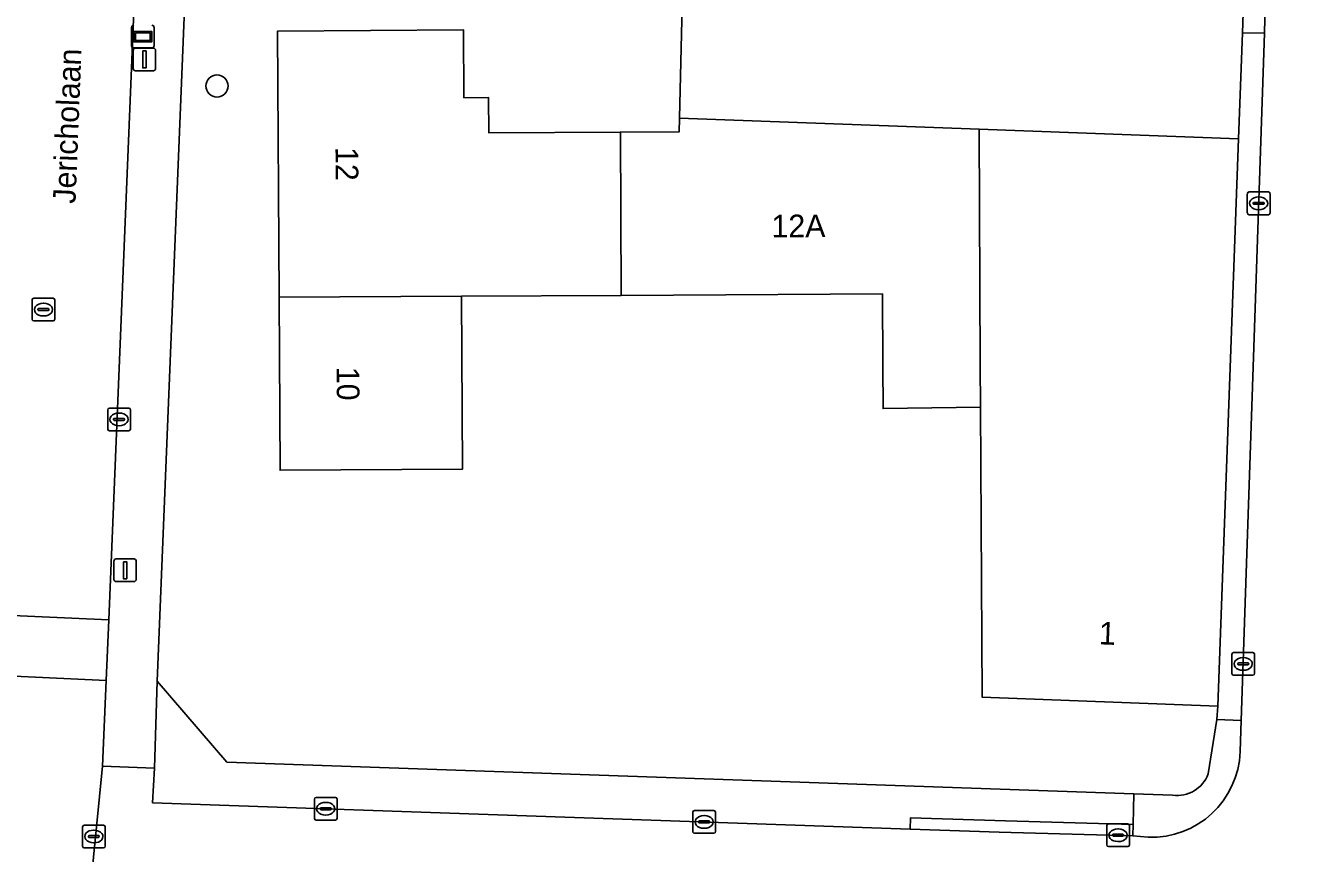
# Model space of a CAD drawing. Extents: x 161354 to 162026, y 386504 to 387460.
# Drawn here: x 161838.7 to 161894.5, y 387261.1 to 387297.6 of the extents above; entities that cross this region are included whole.
import ezdxf

# ---------------------------------------------------------------- set-up
doc = ezdxf.new("R2010")
doc.units = 0
for name, color, linetype in [('IMGEO_Boom', 7, 'Continuous'), ('IMGEO_Erf', 7, 'Continuous'), ('IMGEO_Kolk', 7, 'Continuous'), ('IMGEO_Lichtmast', 7, 'Continuous'), ('IMGEO_Openbare_ruimte_label', 7, 'Continuous'), ('IMGEO_Pand', 7, 'Continuous'), ('IMGEO_Pand_nummerreeks', 7, 'Continuous'), ('IMGEO_Rijbaan_lokaal_open', 7, 'Continuous'), ('IMGEO_Rioolput', 7, 'Continuous'), ('IMGEO_Voetpad_open', 7, 'Continuous'), ('IMGEO_Wegwijzer', 7, 'Continuous')]:
    doc.layers.add(name, color=color, linetype=linetype)

msp = doc.modelspace()

# ---------------------------------------------------------------- linework, layer by layer
at = {"layer": 'IMGEO_Boom'}
msp.add_circle((161847.128, 387294.958), 0.489, dxfattribs=at)
at = {"layer": 'IMGEO_Erf'}
for points in [[(161876.452, 387285.787), (161864.942, 387285.724), (161857.899, 387285.685), (161857.941, 387278.059), (161849.906, 387278.015), (161849.865, 387285.642), (161849.801, 387297.382), (161857.996, 387297.427), (161858.012, 387294.439), (161859.097, 387294.445), (161859.105, 387292.897), (161864.903, 387292.929), (161867.499, 387292.943), (161867.513, 387293.546), (161867.672, 387300.362)], [(161845.75, 387299.82), (161844.496, 387268.714), (161847.567, 387265.136), (161887.533, 387263.752), (161889.239, 387263.693)], [(161890.804, 387264.63), (161891.187, 387267.019), (161891.232, 387267.616), (161880.845, 387268.014), (161880.775, 387280.795), (161876.479, 387280.731), (161876.469, 387282.64), (161876.452, 387285.787)]]:
    msp.add_lwpolyline(points, dxfattribs=at)
msp.add_arc((161889.455, 387265.108), 1.432, 261.3404, 340.4794, dxfattribs=at)
at = {"layer": 'IMGEO_Kolk'}
for p, q in [((161892.532, 387289.358), (161892.532, 387290.21)), ((161892.607, 387290.284), (161893.459, 387290.284)), ((161893.02, 387290.064), (161893.045, 387290.064)), ((161893.533, 387290.21), (161893.533, 387289.358)), ((161892.791, 387289.778), (161892.791, 387289.79)), ((161893.229, 387289.741), (161892.831, 387289.741)), ((161892.834, 387289.827), (161893.232, 387289.827)), ((161893.043, 387289.504), (161893.018, 387289.504)), ((161893.275, 387289.79), (161893.275, 387289.778)), ((161893.459, 387289.284), (161892.607, 387289.284)), ((161842.312, 387279.83), (161842.312, 387280.682)), ((161842.387, 387280.756), (161843.239, 387280.756)), ((161842.8, 387280.536), (161842.825, 387280.536)), ((161843.313, 387280.682), (161843.313, 387279.83)), ((161842.571, 387280.25), (161842.571, 387280.262)), ((161843.009, 387280.213), (161842.611, 387280.213)), ((161842.614, 387280.299), (161843.012, 387280.299)), ((161842.823, 387279.976), (161842.798, 387279.976)), ((161843.055, 387280.262), (161843.055, 387280.25)), ((161843.239, 387279.756), (161842.387, 387279.756)), ((161891.849, 387269.05), (161891.849, 387269.902)), ((161891.924, 387269.976), (161892.776, 387269.976)), ((161892.85, 387269.902), (161892.85, 387269.05)), ((161892.108, 387269.47), (161892.108, 387269.482)), ((161892.546, 387269.433), (161892.148, 387269.433)), ((161892.151, 387269.519), (161892.549, 387269.519)), ((161892.337, 387269.756), (161892.362, 387269.756)), ((161892.592, 387269.482), (161892.592, 387269.47)), ((161892.776, 387268.976), (161891.924, 387268.976)), ((161892.36, 387269.196), (161892.335, 387269.196)), ((161851.419, 387262.663), (161851.419, 387263.515)), ((161851.494, 387263.589), (161852.346, 387263.589)), ((161851.907, 387263.369), (161851.932, 387263.369)), ((161852.42, 387263.515), (161852.42, 387262.663)), ((161851.678, 387263.083), (161851.678, 387263.095)), ((161852.116, 387263.046), (161851.718, 387263.046)), ((161851.721, 387263.132), (161852.119, 387263.132)), ((161851.93, 387262.809), (161851.905, 387262.809)), ((161852.162, 387263.095), (161852.162, 387263.083)), ((161868.096, 387262.083), (161868.096, 387262.935)), ((161868.171, 387263.009), (161869.023, 387263.009)), ((161868.584, 387262.789), (161868.609, 387262.789)), ((161869.097, 387262.935), (161869.097, 387262.083)), ((161841.201, 387261.439), (161841.201, 387262.291)), ((161841.276, 387262.365), (161842.128, 387262.365)), ((161841.689, 387262.145), (161841.714, 387262.145)), ((161842.202, 387262.291), (161842.202, 387261.439)), ((161852.346, 387262.589), (161851.494, 387262.589)), ((161868.355, 387262.503), (161868.355, 387262.515)), ((161868.793, 387262.466), (161868.395, 387262.466)), ((161868.398, 387262.552), (161868.796, 387262.552)), ((161868.607, 387262.229), (161868.582, 387262.229)), ((161868.839, 387262.515), (161868.839, 387262.503)), ((161886.337, 387261.496), (161886.337, 387262.348)), ((161886.412, 387262.422), (161887.264, 387262.422)), ((161886.825, 387262.202), (161886.85, 387262.202)), ((161887.338, 387262.348), (161887.338, 387261.496)), ((161841.46, 387261.859), (161841.46, 387261.871)), ((161841.898, 387261.822), (161841.5, 387261.822)), ((161841.503, 387261.908), (161841.901, 387261.908)), ((161841.712, 387261.585), (161841.687, 387261.585)), ((161841.944, 387261.871), (161841.944, 387261.859)), ((161869.023, 387262.009), (161868.171, 387262.009)), ((161886.596, 387261.916), (161886.596, 387261.928)), ((161887.034, 387261.879), (161886.636, 387261.879)), ((161886.639, 387261.965), (161887.037, 387261.965)), ((161886.848, 387261.642), (161886.823, 387261.642)), ((161887.08, 387261.928), (161887.08, 387261.916)), ((161842.128, 387261.365), (161841.276, 387261.365)), ((161887.264, 387261.422), (161886.412, 387261.422))]:
    msp.add_line(p, q, dxfattribs=at)
for points in [[(161892.532, 387289.358), (161892.532, 387290.21)], [(161892.607, 387290.284), (161893.459, 387290.284)], [(161893.533, 387290.21), (161893.533, 387289.358)], [(161893.459, 387289.284), (161892.607, 387289.284)], [(161842.312, 387279.83), (161842.312, 387280.682)], [(161842.387, 387280.756), (161843.239, 387280.756)], [(161843.313, 387280.682), (161843.313, 387279.83)], [(161843.239, 387279.756), (161842.387, 387279.756)], [(161891.849, 387269.05), (161891.849, 387269.902)], [(161891.924, 387269.976), (161892.776, 387269.976)], [(161892.85, 387269.902), (161892.85, 387269.05)], [(161892.776, 387268.976), (161891.924, 387268.976)], [(161851.419, 387262.663), (161851.419, 387263.515)], [(161851.494, 387263.589), (161852.346, 387263.589)], [(161852.42, 387263.515), (161852.42, 387262.663)], [(161868.096, 387262.083), (161868.096, 387262.935)], [(161868.171, 387263.009), (161869.023, 387263.009)], [(161869.097, 387262.935), (161869.097, 387262.083)], [(161841.201, 387261.439), (161841.201, 387262.291)], [(161841.276, 387262.365), (161842.128, 387262.365)], [(161842.202, 387262.291), (161842.202, 387261.439)], [(161852.346, 387262.589), (161851.494, 387262.589)], [(161886.337, 387261.496), (161886.337, 387262.348)], [(161886.412, 387262.422), (161887.264, 387262.422)], [(161887.338, 387262.348), (161887.338, 387261.496)], [(161869.023, 387262.009), (161868.171, 387262.009)], [(161842.128, 387261.365), (161841.276, 387261.365)], [(161887.264, 387261.422), (161886.412, 387261.422)]]:
    msp.add_lwpolyline(points, dxfattribs=at)
for centre, radius, start, end in [((161892.609, 387290.208), 0.0765, 91.552, 178.448), ((161892.609, 387290.208), 0.0765, 91.552, 178.448), ((161893.457, 387290.208), 0.0765, 1.552, 88.448), ((161893.457, 387290.208), 0.0765, 1.552, 88.448), ((161892.831, 387289.787), 0.0403, 85.8775, 175.7526), ((161892.828, 387289.777), 0.0366, 178.938, 274.7102), ((161893.232, 387289.784), 0.043, 264.8664, 352.4533), ((161893.236, 387289.789), 0.0386, 1.7309, 96.639), ((161892.609, 387289.36), 0.0765, 181.552, 268.448), ((161892.609, 387289.36), 0.0765, 181.552, 268.448), ((161893.457, 387289.36), 0.0765, 271.552, 358.448), ((161893.457, 387289.36), 0.0765, 271.552, 358.448), ((161842.389, 387280.68), 0.0765, 91.552, 178.448), ((161842.389, 387280.68), 0.0765, 91.552, 178.448), ((161843.237, 387280.68), 0.0765, 1.552, 88.448), ((161843.237, 387280.68), 0.0765, 1.552, 88.448), ((161842.611, 387280.259), 0.0403, 85.8775, 175.7526), ((161842.608, 387280.249), 0.0366, 178.938, 274.7102), ((161843.012, 387280.256), 0.043, 264.8664, 352.4533), ((161843.016, 387280.261), 0.0386, 1.7309, 96.639), ((161842.389, 387279.832), 0.0765, 181.552, 268.448), ((161842.389, 387279.832), 0.0765, 181.552, 268.448), ((161843.237, 387279.832), 0.0765, 271.552, 358.448), ((161843.237, 387279.832), 0.0765, 271.552, 358.448), ((161891.926, 387269.9), 0.0765, 91.552, 178.448), ((161891.926, 387269.9), 0.0765, 91.552, 178.448), ((161892.774, 387269.9), 0.0765, 1.552, 88.448), ((161892.774, 387269.9), 0.0765, 1.552, 88.448), ((161892.148, 387269.479), 0.0403, 85.8775, 175.7526), ((161892.145, 387269.469), 0.0366, 178.938, 274.7102), ((161892.549, 387269.476), 0.043, 264.8664, 352.4533), ((161892.553, 387269.481), 0.0386, 1.7309, 96.639), ((161891.926, 387269.052), 0.0765, 181.552, 268.448), ((161891.926, 387269.052), 0.0765, 181.552, 268.448), ((161892.774, 387269.052), 0.0765, 271.552, 358.448), ((161892.774, 387269.052), 0.0765, 271.552, 358.448), ((161851.496, 387263.513), 0.0765, 91.552, 178.448), ((161851.496, 387263.513), 0.0765, 91.552, 178.448), ((161852.344, 387263.513), 0.0765, 1.552, 88.448), ((161852.344, 387263.513), 0.0765, 1.552, 88.448), ((161851.496, 387262.665), 0.0765, 181.552, 268.448), ((161851.496, 387262.665), 0.0765, 181.552, 268.448), ((161851.718, 387263.092), 0.0403, 85.8775, 175.7526), ((161851.715, 387263.082), 0.0366, 178.938, 274.7102), ((161852.119, 387263.089), 0.043, 264.8664, 352.4533), ((161852.123, 387263.094), 0.0386, 1.7309, 96.639), ((161852.344, 387262.665), 0.0765, 271.552, 358.448), ((161852.344, 387262.665), 0.0765, 271.552, 358.448), ((161868.173, 387262.933), 0.0765, 91.552, 178.448), ((161868.173, 387262.933), 0.0765, 91.552, 178.448), ((161869.021, 387262.933), 0.0765, 1.552, 88.448), ((161869.021, 387262.933), 0.0765, 1.552, 88.448), ((161841.278, 387262.289), 0.0765, 91.552, 178.448), ((161841.278, 387262.289), 0.0765, 91.552, 178.448), ((161842.126, 387262.289), 0.0765, 1.552, 88.448), ((161842.126, 387262.289), 0.0765, 1.552, 88.448), ((161868.173, 387262.085), 0.0765, 181.552, 268.448), ((161868.173, 387262.085), 0.0765, 181.552, 268.448), ((161868.395, 387262.512), 0.0403, 85.8775, 175.7526), ((161868.392, 387262.502), 0.0366, 178.938, 274.7102), ((161868.796, 387262.509), 0.043, 264.8664, 352.4533), ((161868.8, 387262.514), 0.0386, 1.7309, 96.639), ((161869.021, 387262.085), 0.0765, 271.552, 358.448), ((161869.021, 387262.085), 0.0765, 271.552, 358.448), ((161886.414, 387262.346), 0.0765, 91.552, 178.448), ((161886.414, 387262.346), 0.0765, 91.552, 178.448), ((161887.262, 387262.346), 0.0765, 1.552, 88.448), ((161887.262, 387262.346), 0.0765, 1.552, 88.448), ((161841.5, 387261.868), 0.0403, 85.8775, 175.7526), ((161841.497, 387261.858), 0.0366, 178.938, 274.7102), ((161841.901, 387261.865), 0.043, 264.8664, 352.4533), ((161841.905, 387261.87), 0.0386, 1.7309, 96.639), ((161886.636, 387261.925), 0.0403, 85.8775, 175.7526), ((161886.633, 387261.915), 0.0366, 178.938, 274.7102), ((161887.037, 387261.922), 0.043, 264.8664, 352.4533), ((161887.041, 387261.927), 0.0386, 1.7309, 96.639), ((161841.278, 387261.441), 0.0765, 181.552, 268.448), ((161841.278, 387261.441), 0.0765, 181.552, 268.448), ((161842.126, 387261.441), 0.0765, 271.552, 358.448), ((161842.126, 387261.441), 0.0765, 271.552, 358.448), ((161886.414, 387261.498), 0.0765, 181.552, 268.448), ((161886.414, 387261.498), 0.0765, 181.552, 268.448), ((161887.262, 387261.498), 0.0765, 271.552, 358.448), ((161887.262, 387261.498), 0.0765, 271.552, 358.448)]:
    msp.add_arc(centre, radius, start, end, dxfattribs=at)
for centre, major_axis, ratio, start_param, end_param in [((161893.019, 387289.784), (-0.387, 0.002), 0.722429, 4.712389, 7.853982), ((161893.044, 387289.784), (-0.39, 0.002), 0.717154, 1.570796, 4.712389), ((161842.799, 387280.256), (-0.387, 0.002), 0.722429, 4.712389, 7.853982), ((161842.824, 387280.256), (-0.39, 0.002), 0.717154, 1.570796, 4.712389), ((161892.336, 387269.476), (-0.387, 0.002), 0.722429, 4.712389, 7.853982), ((161892.361, 387269.476), (-0.39, 0.002), 0.717154, 1.570796, 4.712389), ((161851.906, 387263.089), (-0.387, 0.002), 0.722429, 4.712389, 7.853982), ((161851.931, 387263.089), (-0.39, 0.002), 0.717154, 1.570796, 4.712389), ((161868.583, 387262.509), (-0.387, 0.002), 0.722429, 4.712389, 7.853982), ((161868.608, 387262.509), (-0.39, 0.002), 0.717154, 1.570796, 4.712389), ((161841.688, 387261.865), (-0.387, 0.002), 0.722429, 4.712389, 7.853982), ((161841.713, 387261.865), (-0.39, 0.002), 0.717154, 1.570796, 4.712389), ((161886.824, 387261.922), (-0.387, 0.002), 0.722429, 4.712389, 7.853982), ((161886.849, 387261.922), (-0.39, 0.002), 0.717154, 1.570796, 4.712389)]:
    msp.add_ellipse(centre, major_axis=major_axis, ratio=ratio, start_param=start_param, end_param=end_param, dxfattribs=at)
at = {"layer": 'IMGEO_Lichtmast'}
for p, q in [((161843.435, 387295.729), (161843.435, 387296.529)), ((161843.435, 387296.529), (161843.435, 387295.729)), ((161843.535, 387296.629), (161844.325, 387296.629)), ((161844.325, 387296.629), (161843.535, 387296.629)), ((161844.425, 387296.529), (161844.425, 387295.729)), ((161844.425, 387295.729), (161844.425, 387296.529)), ((161844.325, 387295.629), (161843.535, 387295.629)), ((161843.535, 387295.629), (161844.325, 387295.629)), ((161842.582, 387273.203), (161842.582, 387274.003)), ((161842.582, 387274.003), (161842.582, 387273.203)), ((161842.682, 387274.103), (161843.472, 387274.103)), ((161843.472, 387274.103), (161842.682, 387274.103)), ((161843.572, 387274.003), (161843.572, 387273.203)), ((161843.572, 387273.203), (161843.572, 387274.003)), ((161843.472, 387273.103), (161842.682, 387273.103)), ((161842.682, 387273.103), (161843.472, 387273.103))]:
    msp.add_line(p, q, dxfattribs=at)
for points in [[(161843.855, 387296.504), (161844.005, 387296.504), (161844.005, 387295.754), (161843.855, 387295.754), (161843.855, 387296.504)], [(161843.002, 387273.978), (161843.152, 387273.978), (161843.152, 387273.228), (161843.002, 387273.228), (161843.002, 387273.978)]]:
    msp.add_lwpolyline(points, dxfattribs=at)
for centre, start, end in [((161843.535, 387296.529), 90, 180), ((161843.535, 387296.529), 90, 180), ((161844.325, 387296.529), 0, 90), ((161844.325, 387296.529), 360, 90), ((161843.535, 387295.729), 180, 270), ((161843.535, 387295.729), 180, 270), ((161844.325, 387295.729), 270, 0), ((161844.325, 387295.729), 270, 0), ((161842.682, 387274.003), 90, 180), ((161842.682, 387274.003), 90, 180), ((161843.472, 387274.003), 0, 90), ((161843.472, 387274.003), 360, 90), ((161842.682, 387273.203), 180, 270), ((161842.682, 387273.203), 180, 270), ((161843.472, 387273.203), 270, 0), ((161843.472, 387273.203), 270, 0)]:
    msp.add_arc(centre, 0.1, start, end, dxfattribs=at)
at = {"layer": 'IMGEO_Pand'}
for points in [[(161892.487, 387301.808), (161892.664, 387306.443), (161868.786, 387307.339), (161867.836, 387307.373), (161867.672, 387300.362), (161867.513, 387293.546), (161880.71, 387293.055), (161892.144, 387292.63), (161892.314, 387297.298), (161892.399, 387299.506)], [(161857.899, 387285.685), (161864.942, 387285.724), (161864.903, 387292.929), (161859.105, 387292.897), (161859.097, 387294.445), (161858.012, 387294.439), (161857.996, 387297.427), (161849.801, 387297.382), (161849.865, 387285.642)], [(161880.71, 387293.055), (161867.513, 387293.546), (161867.499, 387292.943), (161864.903, 387292.929), (161864.942, 387285.724), (161876.452, 387285.787), (161876.469, 387282.64), (161876.479, 387280.731), (161880.775, 387280.795), (161880.765, 387282.664)], [(161892.144, 387292.63), (161880.71, 387293.055), (161880.765, 387282.664), (161880.775, 387280.795), (161880.845, 387268.014), (161891.232, 387267.616)], [(161849.865, 387285.642), (161849.906, 387278.015), (161857.941, 387278.059), (161857.899, 387285.685)]]:
    msp.add_lwpolyline(points, close=True, dxfattribs=at)
at = {"layer": 'IMGEO_Rijbaan_lokaal_open'}
for points in [[(161896.98, 387354.835), (161896.6, 387354.371), (161896.263, 387353.875), (161895.972, 387353.35), (161895.728, 387352.802), (161895.535, 387352.234), (161895.393, 387351.651), (161895.389, 387351.631), (161895.328, 387351.263), (161895.272, 387350.626), (161895.028, 387344.098), (161894.862, 387339.639), (161894.477, 387329.301), (161894.298, 387324.525), (161894.157, 387320.727), (161893.957, 387315.368), (161893.45, 387301.791), (161893.306, 387297.922), (161893.284, 387297.281), (161892.265, 387266.979), (161892.219, 387265.608)], [(161841.037, 387254.414), (161842.09, 387264.973), (161842.246, 387268.745), (161835.374, 387269.061), (161835.182, 387265.26), (161834.235, 387255.729)], [(161888.158, 387261.83), (161887.482, 387261.902), (161881.596, 387262.058), (161877.679, 387262.194), (161844.289, 387263.355), (161844.379, 387264.884), (161842.09, 387264.973), (161841.037, 387254.414), (161843.331, 387256.379), (161864.623, 387255.452), (161874.877, 387255.102), (161882.359, 387254.775)]]:
    msp.add_lwpolyline(points, dxfattribs=at)
for points in [[(161837.078, 387314.779), (161836.933, 387311.047), (161836.455, 387298.778), (161836.255, 387292.577), (161835.711, 387275.724), (161835.509, 387271.729), (161842.356, 387271.413), (161843.512, 387299.344), (161843.531, 387299.836), (161843.796, 387306.63), (161843.916, 387309.655), (161844.391, 387321.729), (161844.462, 387323.51), (161845.426, 387348.037), (161838.384, 387348.311), (161837.262, 387319.492), (161837.11, 387315.605)], [(161842.246, 387268.745), (161842.356, 387271.413), (161835.509, 387271.729), (161835.374, 387269.061)]]:
    msp.add_lwpolyline(points, close=True, dxfattribs=at)
msp.add_arc((161888.296, 387265.753), 3.925, 267.9826, 357.8822, dxfattribs=at)
at = {"layer": 'IMGEO_Rioolput'}
for p, q in [((161838.981, 387284.673), (161838.981, 387285.525)), ((161839.056, 387285.599), (161839.908, 387285.599)), ((161839.982, 387285.525), (161839.982, 387284.673)), ((161839.24, 387285.093), (161839.24, 387285.105)), ((161839.678, 387285.056), (161839.28, 387285.056)), ((161839.283, 387285.142), (161839.681, 387285.142)), ((161839.469, 387285.379), (161839.494, 387285.379)), ((161839.724, 387285.105), (161839.724, 387285.093)), ((161839.908, 387284.599), (161839.056, 387284.599)), ((161839.492, 387284.819), (161839.467, 387284.819))]:
    msp.add_line(p, q, dxfattribs=at)
for points in [[(161838.981, 387284.673), (161838.981, 387285.525)], [(161839.056, 387285.599), (161839.908, 387285.599)], [(161839.982, 387285.525), (161839.982, 387284.673)], [(161839.908, 387284.599), (161839.056, 387284.599)]]:
    msp.add_lwpolyline(points, dxfattribs=at)
for centre, radius, start, end in [((161839.058, 387285.523), 0.0765, 91.552, 178.448), ((161839.058, 387285.523), 0.0765, 91.552, 178.448), ((161839.906, 387285.523), 0.0765, 1.552, 88.448), ((161839.906, 387285.523), 0.0765, 1.552, 88.448), ((161839.28, 387285.102), 0.0403, 85.8775, 175.7526), ((161839.277, 387285.092), 0.0366, 178.938, 274.7102), ((161839.681, 387285.099), 0.043, 264.8664, 352.4533), ((161839.685, 387285.104), 0.0386, 1.7309, 96.639), ((161839.058, 387284.675), 0.0765, 181.552, 268.448), ((161839.058, 387284.675), 0.0765, 181.552, 268.448), ((161839.906, 387284.675), 0.0765, 271.552, 358.448), ((161839.906, 387284.675), 0.0765, 271.552, 358.448)]:
    msp.add_arc(centre, radius, start, end, dxfattribs=at)
for centre, major_axis, ratio, start_param, end_param in [((161839.468, 387285.099), (-0.387, 0.002), 0.722429, 4.712389, 7.853982), ((161839.493, 387285.099), (-0.39, 0.002), 0.717154, 1.570796, 4.712389)]:
    msp.add_ellipse(centre, major_axis=major_axis, ratio=ratio, start_param=start_param, end_param=end_param, dxfattribs=at)
at = {"layer": 'IMGEO_Voetpad_open'}
for points in [[(161892.399, 387299.506), (161892.314, 387297.298), (161893.284, 387297.281), (161893.306, 387297.922), (161893.45, 387301.791), (161892.487, 387301.808)], [(161845.75, 387299.82), (161843.958, 387299.922), (161843.955, 387299.818), (161843.531, 387299.836), (161843.512, 387299.344), (161842.356, 387271.413), (161842.246, 387268.745), (161842.09, 387264.973), (161844.379, 387264.884), (161844.496, 387268.714)], [(161893.284, 387297.281), (161892.314, 387297.298), (161892.144, 387292.63), (161891.232, 387267.616), (161891.187, 387267.019), (161892.265, 387266.979)], [(161887.533, 387263.752), (161847.567, 387265.136), (161844.496, 387268.714), (161844.379, 387264.884), (161844.289, 387263.355), (161877.679, 387262.194), (161877.696, 387262.694), (161881.871, 387262.55), (161887.496, 387262.401)], [(161877.679, 387262.194), (161881.596, 387262.058), (161887.482, 387261.902), (161887.496, 387262.401), (161881.871, 387262.55), (161877.696, 387262.694)]]:
    msp.add_lwpolyline(points, close=True, dxfattribs=at)
for points in [[(161892.219, 387265.608), (161892.265, 387266.979), (161891.187, 387267.019), (161890.804, 387264.63)], [(161889.239, 387263.693), (161887.533, 387263.752), (161887.496, 387262.401), (161887.482, 387261.902), (161888.158, 387261.83)]]:
    msp.add_lwpolyline(points, dxfattribs=at)
for centre, radius, start, end in [((161888.296, 387265.753), 3.925, 267.9826, 357.8822), ((161889.455, 387265.108), 1.432, 261.3404, 340.4794)]:
    msp.add_arc(centre, radius, start, end, dxfattribs=at)
at = {"layer": 'IMGEO_Wegwijzer'}
for p, q in [((161843.366, 387296.733), (161843.366, 387297.533)), ((161843.366, 387297.533), (161843.366, 387296.733)), ((161844.356, 387297.533), (161844.356, 387296.733)), ((161844.356, 387296.733), (161844.356, 387297.533)), ((161844.256, 387296.633), (161843.466, 387296.633)), ((161843.466, 387296.633), (161844.256, 387296.633))]:
    msp.add_line(p, q, dxfattribs=at)
for points in [[(161843.467, 387297.365), (161844.255, 387297.365), (161844.255, 387296.901), (161843.467, 387296.901), (161843.467, 387297.365)], [(161843.532, 387297.3), (161843.532, 387296.966), (161844.19, 387296.966), (161844.19, 387297.3), (161843.532, 387297.3)]]:
    msp.add_lwpolyline(points, dxfattribs=at)
for centre, start, end in [((161843.466, 387297.533), 90, 180), ((161843.466, 387297.533), 90, 180), ((161844.256, 387297.533), 0, 90), ((161844.256, 387297.533), 360, 90), ((161843.466, 387296.733), 180, 270), ((161843.466, 387296.733), 180, 270), ((161844.256, 387296.733), 270, 0), ((161844.256, 387296.733), 270, 0)]:
    msp.add_arc(centre, 0.1, start, end, dxfattribs=at)

# ---------------------------------------------------------------- texts
at = {"layer": 'IMGEO_Openbare_ruimte_label'}
msp.add_text('Jericholaan', height=1, rotation=87.7644, dxfattribs=at).set_placement((161840.892, 387289.756))
at = {"layer": 'IMGEO_Pand_nummerreeks'}
for s, rotation, p in [('12', 270.3123, (161852.349, 387292.264)), ('12A', 0.3094, (161871.565, 387288.28)), ('10', 270.308, (161852.401, 387282.574)), ('1', 357.8056, (161885.975, 387270.34))]:
    msp.add_text(s, height=1, rotation=rotation, dxfattribs=at).set_placement(p)

doc.saveas('drawing.dxf')
